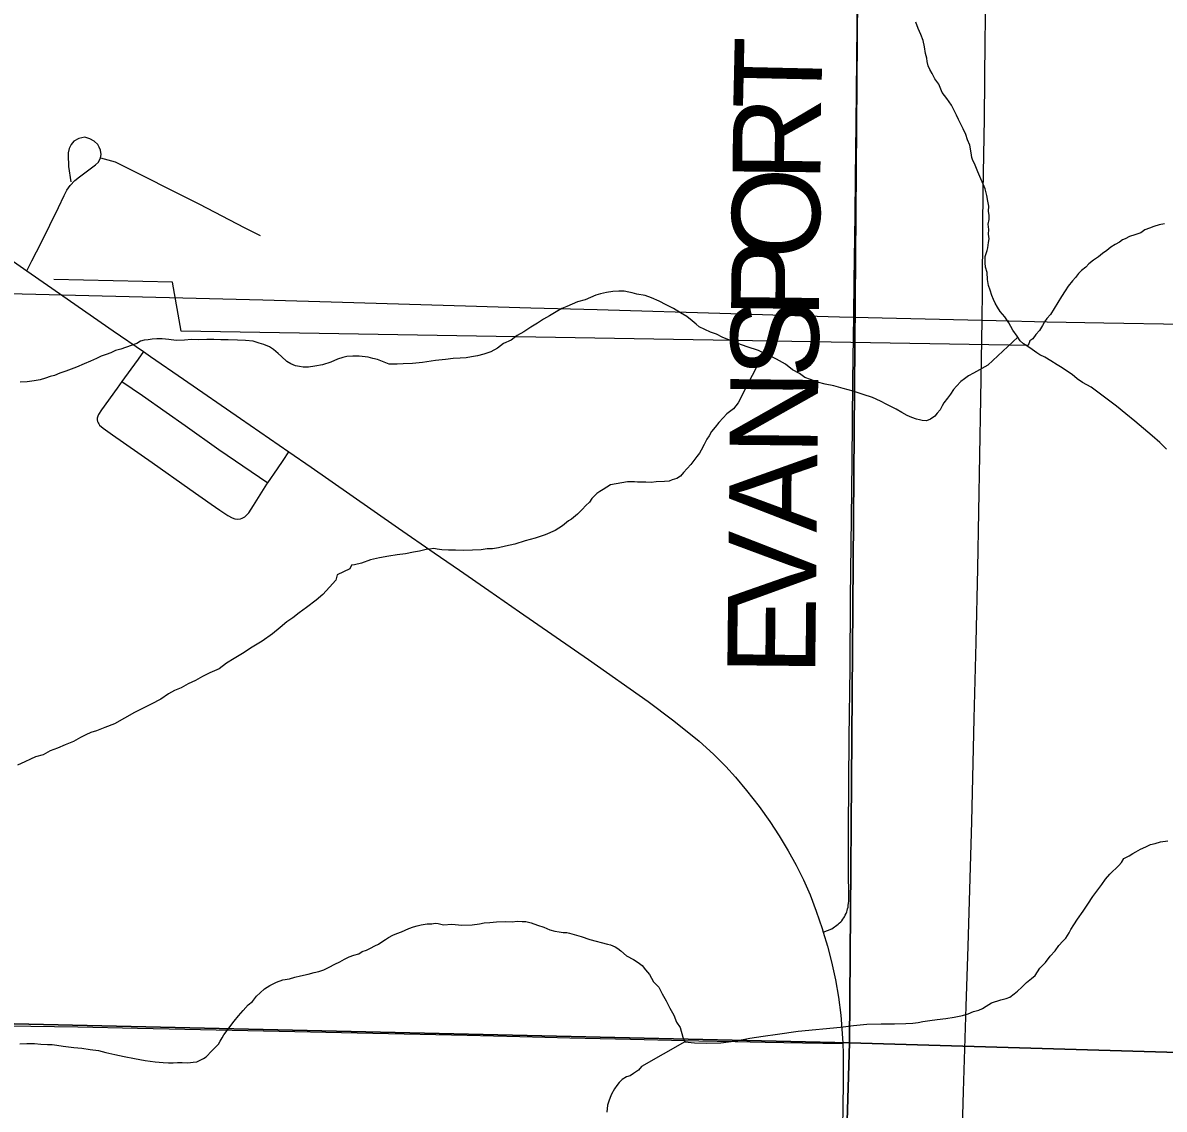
# Model space of a CAD drawing. Extents: x 2.4 to 73.1, y 4.5 to 25.6.
# Drawn here: x 46.8739 to 47.2429, y 24.0731 to 24.4242 of the extents above; entities that cross this region are included whole.
import ezdxf

# ---------------------------------------------------------------- set-up
doc = ezdxf.new("R2010")
doc.units = 0
for name, color, linetype in [('GM_X_County_Road', 7, 'Continuous'), ('GM_X_County_Road_Text', 7, 'Continuous'), ('GM_X_Minor_River', 7, 'Continuous'), ('GM_X_Section', 7, 'Continuous'), ('GM_X_State_Route', 7, 'Continuous'), ('GM_X_Township_Road', 7, 'Continuous')]:
    doc.layers.add(name, color=color, linetype=linetype)

msp = doc.modelspace()

# ---------------------------------------------------------------- linework, layer by layer
at = {"layer": 'GM_X_County_Road'}
for points in [[(47.13264, 24.13038), (47.13547, 24.13147), (47.13748, 24.13293), (47.13785, 24.13322), (47.1383, 24.13363), (47.13869, 24.13404), (47.13902, 24.1345), (47.13931, 24.13495), (47.13951, 24.13534), (47.1398, 24.13585), (47.14005, 24.13637), (47.14025, 24.13688), (47.14039, 24.13731), (47.14056, 24.13787), (47.14068, 24.13844), (47.14076, 24.13898), (47.14085, 24.13966), (47.14091, 24.1404), (47.14095, 24.14151), (47.14097, 24.1429), (47.14085, 24.14883), (47.14078, 24.15442), (47.14084, 24.16343), (47.14103, 24.19326), (47.14133, 24.21564), (47.14152, 24.23834), (47.14176, 24.26413), (47.14202, 24.28246), (47.14209, 24.2955), (47.14223, 24.30855), (47.14236, 24.3157), (47.14256, 24.32937), (47.14263, 24.34087), (47.14294, 24.362), (47.14308, 24.37412), (47.14328, 24.39152), (47.14352, 24.41235), (47.14376, 24.43503)], [(46.66149, 24.34208), (46.69573, 24.34133), (46.71095, 24.34095), (46.75414, 24.33969), (46.77745, 24.33909), (46.80262, 24.33845), (46.85576, 24.337), (46.87813, 24.33648), (46.89523, 24.33607), (46.92568, 24.33531), (46.95147, 24.33463), (46.97726, 24.33393), (47.01703, 24.33275), (47.03816, 24.33213), (47.0596, 24.33155), (47.10279, 24.33023), (47.11987, 24.3297), (47.1379, 24.32917), (47.18405, 24.32808)], [(47.18405, 24.32808), (47.18855, 24.32797), (47.20503, 24.32761), (47.22337, 24.32729), (47.24916, 24.32685)], [(46.86899, 24.10004), (46.89168, 24.09973), (46.91095, 24.09935), (46.94668, 24.09851), (46.98709, 24.09768), (47.01754, 24.09706), (47.03463, 24.09663), (47.05079, 24.09622), (47.07037, 24.09573), (47.09243, 24.09525), (47.10424, 24.09497), (47.11388, 24.09479), (47.126, 24.09455), (47.13254, 24.09449), (47.13895, 24.09443)]]:
    msp.add_lwpolyline(points, dxfattribs=at)
at = {"layer": 'GM_X_Minor_River'}
for points in [[(47.18716, 24.33611), (47.18664, 24.33783), (47.18611, 24.33936), (47.18577, 24.34127), (47.18564, 24.34355), (47.18512, 24.34527), (47.18496, 24.34661), (47.18499, 24.34774), (47.18501, 24.34869), (47.18563, 24.35058), (47.18584, 24.35152), (47.18608, 24.35322), (47.18629, 24.35436), (47.18614, 24.35588), (47.18618, 24.3574), (47.18603, 24.35911), (47.18626, 24.36062), (47.18629, 24.36195), (47.18614, 24.36329), (47.18618, 24.36499), (47.18584, 24.36652), (47.18551, 24.36843), (47.18499, 24.37053), (47.18266, 24.3761), (47.18194, 24.37764), (47.18159, 24.37878), (47.18104, 24.37975), (47.18069, 24.38071), (47.18053, 24.38223), (47.18003, 24.38471), (47.17931, 24.38644), (47.17878, 24.38816), (47.17788, 24.38989), (47.17716, 24.39143), (47.17644, 24.39297), (47.17571, 24.39432), (47.17499, 24.39585), (47.17408, 24.39758), (47.17262, 24.39971), (47.17115, 24.40165), (47.17007, 24.40433), (47.16879, 24.40608), (47.16788, 24.40781), (47.16716, 24.40915), (47.16661, 24.41031), (47.16627, 24.41165), (47.16611, 24.41279), (47.16577, 24.41432), (47.16544, 24.41642), (47.16492, 24.41852), (47.16421, 24.42043), (47.16331, 24.42236), (47.1626, 24.42446)], [(47.24297, 24.35921), (47.24125, 24.35888), (47.23953, 24.35835), (47.23818, 24.35782), (47.23665, 24.35729), (47.2353, 24.35637), (47.23338, 24.35566), (47.23166, 24.35514), (47.23031, 24.35441), (47.22935, 24.35405)], [(47.22935, 24.35405), (47.22838, 24.35332), (47.22704, 24.35259), (47.22568, 24.35168), (47.22433, 24.35058), (47.22297, 24.34966), (47.22162, 24.34856), (47.22007, 24.34746), (47.21852, 24.34636), (47.21754, 24.34524), (47.21619, 24.34414), (47.21521, 24.34321), (47.21423, 24.34191), (47.21325, 24.34079), (47.21188, 24.33912), (47.21089, 24.33763), (47.20971, 24.33576), (47.20614, 24.32996), (47.20497, 24.32866), (47.20418, 24.32755), (47.20358, 24.32642), (47.20259, 24.32474), (47.20142, 24.32344), (47.20044, 24.32213), (47.19947, 24.3214), (47.19893, 24.31991)], [(47.19893, 24.31991), (46.9251, 24.32459), (46.92227, 24.34043), (46.88392, 24.34121)], [(47.19562, 24.32257), (47.18584, 24.31354), (47.18121, 24.311), (47.17967, 24.31009), (47.17832, 24.30918), (47.17716, 24.30826), (47.17579, 24.30677), (47.17481, 24.30566), (47.17383, 24.30416), (47.17284, 24.30286), (47.17167, 24.30137), (47.17107, 24.30044), (47.17047, 24.29912), (47.16949, 24.29801), (47.16871, 24.29708), (47.16736, 24.29616), (47.16601, 24.29563), (47.16469, 24.29566), (47.16374, 24.29588), (47.1628, 24.29609), (47.16129, 24.2967), (47.15979, 24.29731), (47.1581, 24.2983), (47.15623, 24.2993), (47.15323, 24.30089), (47.15117, 24.30189), (47.14854, 24.3031), (47.14552, 24.30413), (47.14232, 24.30516), (47.13911, 24.306), (47.1361, 24.30684), (47.13326, 24.30748), (47.13081, 24.30811), (47.12855, 24.30893), (47.12667, 24.30955), (47.12499, 24.31092), (47.12274, 24.31211), (47.12051, 24.31388), (47.11751, 24.31547), (47.11469, 24.31688), (47.11169, 24.31828), (47.10811, 24.31951), (47.1051, 24.32054), (47.10266, 24.32155), (47.10021, 24.32256), (47.09815, 24.32356), (47.09626, 24.32418), (47.09251, 24.32599), (47.09158, 24.32677), (47.09028, 24.32794), (47.0886, 24.32931), (47.08655, 24.33051), (47.0843, 24.33189), (47.08186, 24.33309), (47.07961, 24.33429), (47.07717, 24.3353), (47.0751, 24.33612), (47.07245, 24.33656), (47.07094, 24.33698), (47.06981, 24.3372), (47.06829, 24.33743), (47.06659, 24.33747), (47.06468, 24.33733), (47.06259, 24.337), (47.06068, 24.33667), (47.05915, 24.33614), (47.05742, 24.33543), (47.05569, 24.33471), (47.0532, 24.33401), (47.05148, 24.3333), (47.04975, 24.33258), (47.04821, 24.33186), (47.04629, 24.33077), (47.04416, 24.3295), (47.04224, 24.32841), (47.04031, 24.32713), (47.03818, 24.32585), (47.03587, 24.32439), (47.03375, 24.32312), (47.03181, 24.32165), (47.02931, 24.32057), (47.02738, 24.3191), (47.02526, 24.31783), (47.02296, 24.31713), (47.02086, 24.31661), (47.01895, 24.31628), (47.01723, 24.31594), (47.01533, 24.3158), (47.01305, 24.31567), (47.01057, 24.31535), (47.00733, 24.31506), (47.00314, 24.3144), (46.9999, 24.31411), (46.99686, 24.314), (46.99496, 24.31385), (46.99344, 24.31389), (46.9923, 24.31392), (46.98967, 24.31494), (46.98854, 24.31535), (46.98703, 24.31577), (46.98552, 24.31618)], [(47.24366, 24.28644), (47.24143, 24.28858), (47.23902, 24.29073), (47.23623, 24.29308), (47.23344, 24.29543), (47.23046, 24.29779), (47.22748, 24.30033), (47.21928, 24.30642), (47.21647, 24.30802), (47.21479, 24.3092), (47.21312, 24.31057), (47.21162, 24.31156), (47.20994, 24.31274), (47.20826, 24.31373), (47.2062, 24.31492), (47.20433, 24.31611), (47.20264, 24.31691), (47.2017, 24.31751), (47.20021, 24.31868), (47.19853, 24.31987), (47.19741, 24.32046), (47.19629, 24.32144), (47.19538, 24.32298), (47.19391, 24.32492), (47.19264, 24.32723), (47.19136, 24.32916), (47.18988, 24.33091), (47.18897, 24.33226), (47.18824, 24.33361), (47.1877, 24.33476), (47.18716, 24.33611)], [(46.98552, 24.31618), (46.98268, 24.31645), (46.98059, 24.3165), (46.97868, 24.31636), (46.97735, 24.31601), (46.97562, 24.31549), (46.97351, 24.31459), (46.97083, 24.31371), (46.96835, 24.3132), (46.96625, 24.31288), (46.96454, 24.31292), (46.96341, 24.31314), (46.96209, 24.31336), (46.96058, 24.31397), (46.95927, 24.31476), (46.9576, 24.31633), (46.95649, 24.31731), (46.955, 24.31867), (46.95369, 24.31947), (46.95181, 24.32027), (46.9503, 24.32069), (46.94842, 24.32131), (46.94596, 24.32156), (46.9433, 24.32163), (46.94026, 24.32171), (46.93798, 24.32176), (46.93571, 24.32182), (46.93343, 24.32188), (46.93058, 24.32176), (46.92849, 24.32182), (46.92621, 24.32169), (46.92354, 24.32156), (46.92108, 24.32182), (46.919, 24.32206), (46.91729, 24.3221), (46.91577, 24.32195), (46.91443, 24.3218), (46.9131, 24.32164), (46.91195, 24.32129), (46.91079, 24.32056), (46.90562, 24.31879), (46.9039, 24.31827), (46.90236, 24.31755), (46.90083, 24.31702), (46.89929, 24.31649), (46.89776, 24.31577), (46.89583, 24.31487), (46.89372, 24.31397), (46.89123, 24.3129), (46.88778, 24.31165), (46.88586, 24.31094), (46.88413, 24.31023), (46.88279, 24.30988), (46.88126, 24.30935), (46.87954, 24.30883), (46.87763, 24.3085), (46.87534, 24.30817), (46.87306, 24.30804)], [(47.10618, 24.30323), (47.11349, 24.31744)], [(47.10618, 24.30323), (47.10519, 24.30136), (47.10362, 24.2995), (47.10149, 24.29784), (47.10032, 24.29654), (47.09895, 24.29506), (47.09777, 24.29357), (47.0966, 24.29208), (47.0958, 24.29077), (47.09502, 24.28965), (47.09421, 24.28797), (47.09322, 24.28609), (47.09262, 24.28516), (47.09184, 24.28404), (47.09085, 24.28273), (47.08987, 24.28143), (47.0887, 24.28013), (47.08753, 24.27883), (47.08655, 24.27772), (47.08539, 24.27699), (47.08386, 24.27646), (47.0829, 24.2761), (47.08138, 24.27595), (47.07871, 24.27583), (47.077, 24.27568), (47.07529, 24.27573), (47.07415, 24.27576), (47.07263, 24.27579), (47.07169, 24.27582), (47.07055, 24.27585), (47.06941, 24.27588), (47.06578, 24.27521), (47.06387, 24.27488), (47.06272, 24.27415), (47.06156, 24.27342), (47.0604, 24.27269), (47.05944, 24.27214), (47.05788, 24.27047), (47.05709, 24.26935), (47.05592, 24.26824), (47.05475, 24.26694), (47.05319, 24.26547), (47.05125, 24.26381), (47.05029, 24.26326), (47.04835, 24.2616), (47.04603, 24.26014), (47.04276, 24.25871), (47.03951, 24.25765), (47.03626, 24.25678), (47.033, 24.25573), (47.02995, 24.25505), (47.02766, 24.25453), (47.02575, 24.2542), (47.02404, 24.25425), (47.02213, 24.25392), (47.01928, 24.2538), (47.01643, 24.25368), (47.01377, 24.25375), (47.01149, 24.25381), (47.0094, 24.25386), (47.00789, 24.25409), (47.00676, 24.25431), (47.00542, 24.25415), (47.00428, 24.25399), (47.00218, 24.25348), (47.00027, 24.25315), (46.9976, 24.25264), (46.99493, 24.25233), (46.99226, 24.25183), (46.98921, 24.25134), (46.98634, 24.25065), (46.98346, 24.24959), (46.98117, 24.24908), (46.98022, 24.24891), (46.97962, 24.24779), (46.97558, 24.2458), (46.97516, 24.2441), (46.97301, 24.24188), (46.97086, 24.23946), (46.96873, 24.23762), (46.96563, 24.23523), (46.96331, 24.23358), (46.96118, 24.23193), (46.95925, 24.23065), (46.95711, 24.2288), (46.95459, 24.22678), (46.9513, 24.22439), (46.94802, 24.22239), (46.94493, 24.22038), (46.94223, 24.21874), (46.93973, 24.21728), (46.9374, 24.21544), (46.93433, 24.21419), (46.93202, 24.21292), (46.92971, 24.21165), (46.9274, 24.21057), (46.92509, 24.2093), (46.92298, 24.20841), (46.92105, 24.20732), (46.91854, 24.20567)], [(46.91854, 24.20567), (46.91546, 24.20404), (46.91258, 24.2026), (46.91007, 24.20133), (46.9068, 24.19952), (46.90353, 24.1977), (46.90045, 24.19645), (46.89777, 24.19538), (46.89586, 24.19486), (46.89432, 24.19414), (46.89259, 24.19323), (46.89028, 24.19196), (46.88759, 24.19089), (46.88509, 24.18982), (46.88279, 24.18893), (46.88048, 24.18766), (46.87799, 24.18696), (46.87646, 24.18624), (46.87453, 24.18534), (46.87223, 24.18426)], [(47.04425, 24.13112), (47.04595, 24.1307), (47.04727, 24.13048), (47.04859, 24.13025), (47.04973, 24.13022), (47.05068, 24.13001), (47.05219, 24.12959), (47.05445, 24.12896), (47.05727, 24.12794), (47.06293, 24.12647), (47.06388, 24.12626), (47.06538, 24.12565), (47.06632, 24.12505), (47.06724, 24.12427), (47.0691, 24.1227), (47.07135, 24.12151), (47.07285, 24.12052), (47.07415, 24.11954), (47.07526, 24.11818), (47.07655, 24.11663), (47.07782, 24.11432), (47.07949, 24.11257), (47.08057, 24.11045), (47.08184, 24.10814), (47.08311, 24.10583), (47.08439, 24.10352), (47.08528, 24.10122), (47.08637, 24.09948), (47.08724, 24.09642), (47.08797, 24.09488), (47.091, 24.09462), (47.09498, 24.09452), (47.09954, 24.09459), (47.1045, 24.09522), (47.10889, 24.09606), (47.11327, 24.09671), (47.11785, 24.09735), (47.12452, 24.09832), (47.13823, 24.09968), (47.14242, 24.10014), (47.1468, 24.1006), (47.15136, 24.10067), (47.15573, 24.10075), (47.15934, 24.10085), (47.16162, 24.10098), (47.16334, 24.10113), (47.16486, 24.10147), (47.16715, 24.10179), (47.16944, 24.10211), (47.1723, 24.10242), (47.17497, 24.10292), (47.17764, 24.10342), (47.17955, 24.10394), (47.18128, 24.10466), (47.183, 24.10518), (47.18416, 24.10572), (47.18531, 24.10645), (47.18705, 24.10755), (47.19011, 24.10842), (47.19183, 24.10895), (47.19298, 24.1093), (47.19434, 24.1104), (47.1955, 24.11132), (47.19687, 24.11261), (47.19842, 24.11409), (47.19997, 24.11538), (47.20114, 24.1163), (47.20272, 24.11873), (47.20447, 24.12058), (47.20604, 24.12263), (47.20761, 24.1243), (47.20879, 24.12598), (47.21016, 24.12746), (47.21113, 24.12839), (47.21212, 24.13007), (47.21272, 24.1312), (47.21371, 24.13269), (47.21489, 24.13456), (47.21667, 24.13717), (47.21824, 24.13941), (47.21982, 24.14184), (47.2214, 24.14407), (47.22277, 24.14575), (47.22395, 24.14743), (47.22533, 24.1491), (47.22824, 24.15187), (47.22903, 24.1528), (47.22982, 24.15411), (47.23155, 24.15502), (47.23271, 24.15575), (47.23367, 24.15629), (47.23522, 24.1572), (47.23694, 24.15792), (47.23848, 24.15864), (47.24001, 24.15898), (47.24173, 24.1595), (47.24402, 24.15983)], [(46.87295, 24.09428), (46.87523, 24.09441), (46.8777, 24.09435), (46.87978, 24.09411), (46.88187, 24.09405), (46.88339, 24.09402), (46.8849, 24.09379), (46.88699, 24.09355), (46.89039, 24.09308), (46.89305, 24.09282), (46.89569, 24.09237), (46.89835, 24.09212), (46.9008, 24.09149), (46.90363, 24.09084), (46.90665, 24.0902), (46.91006, 24.08954), (46.91346, 24.08889), (46.91667, 24.08842), (46.91933, 24.08817), (46.92104, 24.08812), (46.92255, 24.08808), (46.92389, 24.08824), (46.92541, 24.0882), (46.9273, 24.08815), (46.92902, 24.0883), (46.93016, 24.08846), (46.93228, 24.08955), (46.93324, 24.09009), (46.935, 24.09194), (46.93636, 24.09324), (46.93714, 24.09417), (46.93774, 24.0951), (46.93833, 24.09623), (46.93893, 24.09716), (46.94227, 24.10163), (46.94364, 24.10331), (46.9452, 24.10498), (46.94677, 24.10683), (46.94813, 24.10794), (46.9495, 24.10961), (46.95067, 24.11072), (46.95203, 24.11202), (46.95376, 24.11311), (46.95588, 24.1142), (46.95799, 24.1149), (46.96009, 24.11523), (46.96181, 24.11575), (46.96372, 24.11627), (46.9662, 24.11678), (46.96812, 24.1173), (46.96964, 24.11764), (46.97118, 24.11817), (46.97291, 24.11908), (46.97483, 24.11998), (46.97637, 24.1207), (46.97791, 24.12161), (46.97945, 24.12233), (46.98098, 24.12286), (46.98251, 24.12339), (46.98367, 24.12412), (46.98501, 24.12447), (46.98636, 24.12519), (46.98771, 24.12592), (46.98886, 24.12646), (46.99002, 24.12719), (46.99118, 24.12792), (46.99214, 24.12865), (46.99349, 24.12938), (46.99483, 24.12991), (46.99637, 24.13044), (46.99752, 24.13098), (46.99867, 24.13152), (47.00021, 24.13205), (47.00135, 24.1324), (47.00269, 24.13275), (47.0046, 24.13308), (47.00612, 24.13304), (47.00726, 24.1332), (47.00821, 24.13318), (47.00991, 24.13275), (47.01257, 24.13288), (47.01579, 24.13261), (47.01922, 24.13271), (47.0215, 24.13303), (47.02303, 24.13337), (47.02493, 24.13351), (47.02703, 24.13365), (47.02988, 24.13377), (47.03216, 24.13371), (47.03368, 24.13386), (47.03539, 24.13382), (47.03653, 24.13379), (47.03823, 24.13336), (47.04029, 24.13255), (47.04237, 24.13193), (47.04425, 24.13112)], [(47.08797, 24.09488), (47.0739, 24.08689), (47.07292, 24.08578), (47.07137, 24.08468), (47.07022, 24.08395), (47.06907, 24.0836), (47.06771, 24.08268), (47.06674, 24.08176), (47.06596, 24.08083), (47.06517, 24.07971), (47.06418, 24.07802), (47.06377, 24.07689), (47.06336, 24.07577), (47.06295, 24.07445), (47.0627, 24.07218)]]:
    msp.add_lwpolyline(points, dxfattribs=at)
at = {"layer": 'GM_X_Section'}
for points in [[(46.64463, 24.5974), (47.1449, 24.58815), (47.14111, 24.09457), (46.63407, 24.10605)], [(47.1449, 24.58815), (47.64801, 24.57884), (47.64315, 24.07978), (47.14111, 24.09457)], [(47.14111, 24.09457), (47.12615, 23.59289), (46.62129, 23.59958), (46.63407, 24.10605)], [(47.64315, 24.07978), (47.62968, 23.58585), (47.12615, 23.59289), (47.14111, 24.09457)]]:
    msp.add_lwpolyline(points, close=True, dxfattribs=at)
at = {"layer": 'GM_X_State_Route'}
for points in [[(46.85511, 24.35803), (46.8752, 24.34409), (46.88193, 24.33941), (46.90312, 24.3247), (46.9129, 24.31796), (46.91515, 24.31641), (46.9259, 24.30901), (46.94433, 24.29632), (46.95992, 24.28555), (46.9671, 24.2806), (46.97961, 24.27191), (46.9954, 24.26088), (47.00692, 24.25295), (47.01512, 24.2473), (47.02457, 24.24077), (47.03449, 24.23381), (47.05674, 24.2185)], [(47.05674, 24.2185), (47.07603, 24.2049), (47.08397, 24.19897), (47.08922, 24.1948), (47.09256, 24.19204), (47.09715, 24.18782), (47.10113, 24.18386), (47.1043, 24.18041), (47.1079, 24.17611), (47.11191, 24.17093), (47.11538, 24.16613), (47.11847, 24.16144), (47.12137, 24.15663), (47.12392, 24.15198), (47.12627, 24.14722), (47.12839, 24.14236), (47.1304, 24.13712), (47.1323, 24.13151), (47.13264, 24.13038), (47.134, 24.12583), (47.13533, 24.1207), (47.1366, 24.11491), (47.13756, 24.10938), (47.13832, 24.1035), (47.13883, 24.0976), (47.13895, 24.09443), (47.13909, 24.09106), (47.13911, 24.08141), (47.13882, 24.05965)]]:
    msp.add_lwpolyline(points, dxfattribs=at)
at = {"layer": 'GM_X_Township_Road'}
for points in [[(47.18405, 24.32808), (47.18411, 24.33764), (47.18427, 24.35816), (47.18437, 24.36965), (47.18475, 24.39328), (47.18504, 24.41845), (47.18534, 24.43803), (47.18548, 24.45388), (47.18585, 24.47253), (47.18618, 24.49832), (47.18638, 24.51389)], [(46.89905, 24.38053), (46.89923, 24.3817), (46.89902, 24.38309), (46.8986, 24.38399), (46.89817, 24.38489), (46.897, 24.38594), (46.89563, 24.38676), (46.89395, 24.38724), (46.89207, 24.38683), (46.89047, 24.38598), (46.88952, 24.38485), (46.88887, 24.38361), (46.8886, 24.38221), (46.88857, 24.38033), (46.8887, 24.37892), (46.88874, 24.37772), (46.88941, 24.37277)], [(46.89226, 24.37447), (46.89264, 24.37479), (46.89739, 24.37831), (46.89837, 24.3792), (46.89905, 24.38053)], [(46.89905, 24.38053), (46.90375, 24.3793), (46.931, 24.36562), (46.94553, 24.3581), (46.94999, 24.35579), (46.95064, 24.35543)], [(46.8752, 24.34409), (46.87683, 24.34725), (46.87981, 24.35306), (46.88542, 24.3645), (46.88729, 24.36844), (46.88819, 24.37008), (46.88924, 24.37161), (46.89073, 24.3732), (46.89226, 24.37447)], [(47.17138, 23.82458), (47.17174, 23.83956), (47.17214, 23.85199), (47.17378, 23.90947), (47.17478, 23.94675), (47.17587, 23.98963), (47.17615, 24.00237), (47.17713, 24.04308), (47.17751, 24.05954), (47.178, 24.07881), (47.17889, 24.10646), (47.17952, 24.12572), (47.18066, 24.16611), (47.18119, 24.18973), (47.18142, 24.19936), (47.18206, 24.2239), (47.1826, 24.24783), (47.1836, 24.30284), (47.18405, 24.32808)], [(46.9129, 24.31796), (46.91117, 24.31553), (46.90881, 24.31224), (46.90598, 24.30831)], [(46.90598, 24.30831), (46.90445, 24.30618), (46.89934, 24.29909), (46.89839, 24.29758), (46.89818, 24.29711), (46.898, 24.29644), (46.89795, 24.29589), (46.89808, 24.29532), (46.89824, 24.29493), (46.89845, 24.29459), (46.89873, 24.29418), (46.89986, 24.29318), (46.90293, 24.29102), (46.91572, 24.28215), (46.92789, 24.27349), (46.93476, 24.26865), (46.93757, 24.2667), (46.94017, 24.26497), (46.94156, 24.26425), (46.94244, 24.26396), (46.94335, 24.26383), (46.94427, 24.26392), (46.94484, 24.2641), (46.94566, 24.26453), (46.94635, 24.26515), (46.94694, 24.26587), (46.94848, 24.26824), (46.95284, 24.27506), (46.95316, 24.27552)], [(46.90598, 24.30831), (46.91261, 24.30372), (46.92027, 24.29839), (46.92638, 24.2941), (46.93728, 24.28634), (46.95039, 24.2774), (46.95316, 24.27552)], [(46.95316, 24.27552), (46.9563, 24.2801), (46.95808, 24.28278), (46.95992, 24.28555)]]:
    msp.add_lwpolyline(points, dxfattribs=at)

# ---------------------------------------------------------------- texts
at = {"layer": 'GM_X_County_Road_Text'}
for s, rotation, p in [('T', 88.7292, (47.13197, 24.39602)), ('R', 89.3794, (47.13172, 24.37277)), ('O', 89.4007, (47.13146, 24.34777)), ('P', 89.4, (47.13126, 24.32861)), ('S', 89.3989, (47.13106, 24.30944)), ('N', 89.4007, (47.1308, 24.28444)), ('A', 89.4007, (47.13054, 24.25945)), ('V', 89.4007, (47.13028, 24.23445)), ('E', 89.4, (47.13005, 24.2132))]:
    msp.add_text(s, height=0.02841, rotation=rotation, dxfattribs=at).set_placement(p)

doc.saveas('drawing.dxf')
